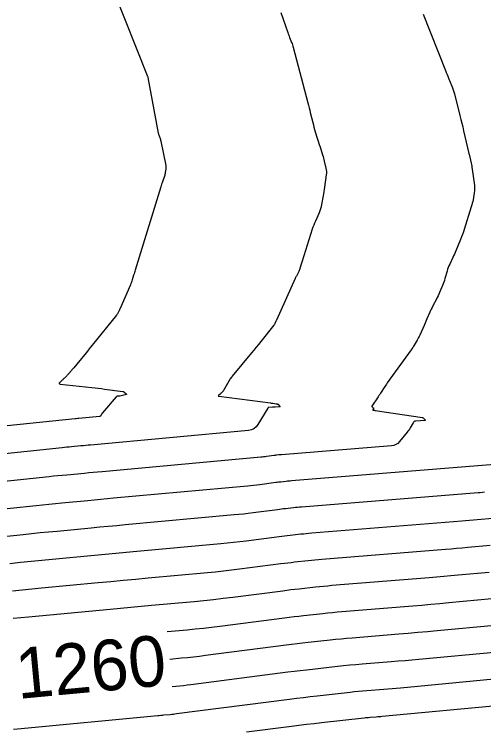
# Model space of a CAD drawing. Extents: x 658976 to 668721, y 639543 to 647196.
# Drawn here: x 662336.7 to 662392.3, y 642373.8 to 642458.7 of the extents above; entities that cross this region are included whole.
import ezdxf

# ---------------------------------------------------------------- set-up
doc = ezdxf.new("R2010")
doc.units = 0
for name, color, linetype in [('Ex_Contour Labels', 7, 'Continuous'), ('Ex_Major Contours', 7, 'Continuous'), ('Ex_Minor Contours', 7, 'Continuous')]:
    doc.layers.add(name, color=color, linetype=linetype)

msp = doc.modelspace()

# ---------------------------------------------------------------- linework, layer by layer
at = {"layer": 'Ex_Major Contours'}
for points in [[(662392.427, 642402.118), (662392.17, 642402.095), (662391.914, 642402.074), (662391.657, 642402.052), (662370.757, 642400.364), (662370.518, 642400.344), (662370.28, 642400.322), (662370.042, 642400.298), (662369.804, 642400.273), (662368.852, 642400.167), (662368.614, 642400.14), (662368.377, 642400.112), (662368.139, 642400.083), (662367.902, 642400.053), (662365.008, 642399.679), (662364.446, 642399.61), (662363.884, 642399.545), (662363.321, 642399.485), (662362.757, 642399.431), (662349.875, 642398.249), (662348.865, 642398.156), (662347.855, 642398.062), (662346.846, 642397.968), (662345.836, 642397.873), (662341.798, 642397.493), (662340.789, 642397.396), (662339.78, 642397.297), (662338.771, 642397.196), (662337.762, 642397.092), (662328.162, 642396.094)], [(662393.656, 642386.332), (662386.806, 642385.693), (662385.669, 642385.589), (662384.532, 642385.488), (662383.394, 642385.391), (662382.256, 642385.297), (662376.732, 642384.851), (662376.08, 642384.796), (662375.429, 642384.736), (662374.778, 642384.671), (662374.128, 642384.602), (662371.527, 642384.313), (662370.877, 642384.24), (662370.228, 642384.163), (662369.578, 642384.084), (662368.93, 642384.001), (662359.356, 642382.765), (662358.652, 642382.678), (662357.949, 642382.597), (662357.244, 642382.522), (662356.539, 642382.454), (662355.136, 642382.325)]]:
    msp.add_lwpolyline(points, dxfattribs=at)
at = {"layer": 'Ex_Minor Contours'}
for points in [[(662348.482, 642461.562), (662352.465, 642451.509), (662352.478, 642451.474), (662352.492, 642451.439), (662352.528, 642451.344), (662352.532, 642451.334), (662352.535, 642451.323), (662352.541, 642451.302), (662352.543, 642451.291), (662352.546, 642451.28), (662353.786, 642444.669), (662353.796, 642444.618), (662353.808, 642444.568), (662353.822, 642444.518), (662353.838, 642444.469), (662354.029, 642443.906), (662354.043, 642443.861), (662354.056, 642443.816), (662354.068, 642443.77), (662354.078, 642443.724), (662354.664, 642440.827), (662354.68, 642440.723), (662354.688, 642440.618), (662354.686, 642440.514), (662354.676, 642440.409), (662354.616, 642439.989), (662354.598, 642439.884), (662354.576, 642439.781), (662354.548, 642439.679), (662354.516, 642439.579), (662354.28, 642438.91), (662354.23, 642438.765), (662354.181, 642438.619), (662354.133, 642438.473), (662354.087, 642438.327), (662351.041, 642428.443), (662350.997, 642428.298), (662350.953, 642428.154), (662350.909, 642428.009), (662350.865, 642427.864), (662350.69, 642427.285), (662350.644, 642427.141), (662350.594, 642426.998), (662350.54, 642426.857), (662350.482, 642426.718), (662349.228, 642423.83), (662349.2, 642423.768), (662349.172, 642423.706), (662349.144, 642423.645), (662349.114, 642423.584), (662348.995, 642423.34), (662348.964, 642423.28), (662348.929, 642423.222), (662348.891, 642423.166), (662348.85, 642423.112), (662345.959, 642419.544), (662345.727, 642419.258), (662345.495, 642418.973), (662345.262, 642418.687), (662345.028, 642418.402), (662343.762, 642416.858), (662343.694, 642416.776), (662343.626, 642416.695), (662343.557, 642416.614), (662343.487, 642416.534), (662343.19, 642416.194), (662343.128, 642416.124), (662343.064, 642416.055), (662343, 642415.988), (662342.934, 642415.922), (662342.668, 642415.658), (662342.601, 642415.592), (662342.534, 642415.527), (662342.467, 642415.462), (662342.4, 642415.398), (662342.093, 642415.106), (662342.042, 642415.044), (662342.034, 642414.996), (662342.069, 642414.963), (662342.148, 642414.944), (662345.92, 642414.533), (662346.297, 642414.491), (662346.674, 642414.447), (662347.051, 642414.402), (662347.427, 642414.355), (662349.591, 642414.08), (662349.636, 642414.071), (662349.678, 642414.054), (662349.716, 642414.03), (662349.75, 642413.999), (662349.924, 642413.81), (662349.934, 642413.8), (662349.944, 642413.789), (662349.955, 642413.779), (662349.965, 642413.769), (662350.008, 642413.729), (662350.015, 642413.72), (662350.016, 642413.713), (662350.011, 642413.707), (662350, 642413.703), (662349.217, 642413.526), (662349.18, 642413.518), (662349.142, 642413.512), (662349.105, 642413.507), (662349.068, 642413.503), (662348.917, 642413.492), (662348.881, 642413.485), (662348.848, 642413.473), (662348.819, 642413.454), (662348.793, 642413.428), (662347.187, 642411.518), (662347.156, 642411.48), (662347.127, 642411.44), (662347.099, 642411.399), (662347.072, 642411.357), (662346.97, 642411.188), (662346.942, 642411.15), (662346.908, 642411.122), (662346.867, 642411.103), (662346.821, 642411.094), (662344.369, 642410.869), (662344.295, 642410.862), (662344.222, 642410.855), (662344.075, 642410.841), (662344.039, 642410.838), (662344.002, 642410.834), (662343.965, 642410.831), (662343.929, 642410.827), (662323.978, 642408.752)], [(662368.291, 642458.949), (662369.122, 642456.577), (662369.174, 642456.432), (662369.227, 642456.288), (662369.282, 642456.144), (662369.339, 642456.001), (662369.57, 642455.43), (662369.626, 642455.287), (662369.677, 642455.142), (662369.723, 642454.995), (662369.764, 642454.847), (662371.498, 642448.258), (662371.573, 642447.972), (662371.646, 642447.686), (662371.718, 642447.399), (662371.79, 642447.112), (662372.077, 642445.945), (662372.147, 642445.668), (662372.222, 642445.391), (662372.3, 642445.116), (662372.383, 642444.843), (662372.892, 642443.208), (662372.895, 642443.198), (662372.898, 642443.183), (662372.9, 642443.178), (662373.239, 642442.086), (662373.295, 642441.902), (662373.347, 642441.718), (662373.397, 642441.533), (662373.443, 642441.348), (662373.641, 642440.527), (662373.68, 642440.328), (662373.699, 642440.127), (662373.7, 642439.926), (662373.681, 642439.724), (662373.48, 642438.267), (662373.443, 642438.009), (662373.403, 642437.752), (662373.36, 642437.495), (662373.314, 642437.238), (662373.125, 642436.213), (662373.071, 642435.959), (662373.002, 642435.71), (662372.918, 642435.465), (662372.819, 642435.224), (662372.39, 642434.259), (662372.286, 642434.017), (662372.19, 642433.773), (662372.1, 642433.526), (662372.018, 642433.276), (662370.823, 642429.488), (662370.786, 642429.369), (662370.749, 642429.25), (662370.712, 642429.13), (662370.675, 642429.011), (662370.511, 642428.473), (662370.482, 642428.384), (662370.447, 642428.297), (662370.408, 642428.212), (662370.364, 642428.13), (662370.179, 642427.803), (662370.134, 642427.721), (662370.09, 642427.638), (662370.049, 642427.553), (662370.009, 642427.468), (662367.768, 642422.495), (662367.747, 642422.447), (662367.725, 642422.399), (662367.703, 642422.351), (662367.68, 642422.303), (662367.592, 642422.11), (662367.568, 642422.063), (662367.542, 642422.017), (662367.513, 642421.973), (662367.481, 642421.931), (662365.917, 642419.975), (662365.645, 642419.636), (662365.371, 642419.298), (662365.096, 642418.961), (662364.82, 642418.624), (662362.55, 642415.871), (662362.528, 642415.844), (662362.507, 642415.818), (662362.485, 642415.792), (662362.463, 642415.765), (662362.375, 642415.66), (662362.354, 642415.634), (662362.334, 642415.606), (662362.315, 642415.578), (662362.297, 642415.548), (662361.51, 642414.171), (662361.484, 642414.129), (662361.455, 642414.089), (662361.423, 642414.052), (662361.389, 642414.017), (662361.245, 642413.88), (662361.209, 642413.846), (662361.173, 642413.812), (662361.137, 642413.778), (662361.1, 642413.744), (662360.926, 642413.583), (662360.897, 642413.549), (662360.892, 642413.523), (662360.912, 642413.504), (662360.955, 642413.493), (662367.082, 642412.704), (662367.151, 642412.695), (662367.219, 642412.686), (662367.287, 642412.677), (662367.356, 642412.667), (662367.731, 642412.616), (662367.748, 642412.613), (662367.766, 642412.611), (662367.783, 642412.608), (662367.8, 642412.606), (662367.87, 642412.595), (662367.886, 642412.591), (662367.902, 642412.585), (662367.916, 642412.576), (662367.929, 642412.565), (662368.231, 642412.26), (662368.232, 642412.258), (662368.23, 642412.258), (662367.614, 642412.218), (662367.534, 642412.213), (662367.454, 642412.207), (662367.375, 642412.201), (662367.295, 642412.195), (662366.841, 642412.16), (662366.83, 642412.158), (662366.82, 642412.154), (662366.811, 642412.148), (662366.804, 642412.14), (662366.775, 642412.106), (662366.767, 642412.097), (662366.761, 642412.088), (662366.754, 642412.079), (662366.748, 642412.069), (662365.593, 642410.147), (662365.376, 642409.859), (662365.113, 642409.644), (662364.805, 642409.501), (662364.452, 642409.43), (662345.745, 642407.714), (662345.465, 642407.688), (662345.185, 642407.662), (662344.906, 642407.636), (662344.626, 642407.61), (662343.506, 642407.504), (662343.226, 642407.477), (662342.946, 642407.45), (662342.667, 642407.422), (662342.387, 642407.393), (662325.024, 642405.587)], [(662385.15, 642458.783), (662387.796, 642452.1), (662387.887, 642451.869), (662387.98, 642451.638), (662388.073, 642451.407), (662388.167, 642451.177), (662388.543, 642450.257), (662388.633, 642450.025), (662388.715, 642449.791), (662388.789, 642449.554), (662388.855, 642449.315), (662389.512, 642446.755), (662389.626, 642446.307), (662389.737, 642445.858), (662389.844, 642445.409), (662389.949, 642444.958), (662390.565, 642442.259), (662390.572, 642442.233), (662390.573, 642442.227), (662390.583, 642442.191), (662390.587, 642442.173), (662390.831, 642441.12), (662390.87, 642440.943), (662390.905, 642440.764), (662390.936, 642440.585), (662390.963, 642440.405), (662391.228, 642438.457), (662391.248, 642438.247), (662391.252, 642438.037), (662391.239, 642437.827), (662391.21, 642437.618), (662391.061, 642436.782), (662391.02, 642436.574), (662390.973, 642436.367), (662390.919, 642436.162), (662390.859, 642435.959), (662390.014, 642433.269), (662389.916, 642432.969), (662389.812, 642432.672), (662389.701, 642432.377), (662389.583, 642432.085), (662389.028, 642430.743), (662388.943, 642430.54), (662388.855, 642430.339), (662388.765, 642430.139), (662388.672, 642429.94), (662388.297, 642429.146), (662388.208, 642428.946), (662388.126, 642428.743), (662388.052, 642428.537), (662387.987, 642428.328), (662387.728, 642427.44), (662387.663, 642427.231), (662387.593, 642427.023), (662387.516, 642426.817), (662387.434, 642426.614), (662387.093, 642425.805), (662387.005, 642425.603), (662386.914, 642425.404), (662386.819, 642425.206), (662386.721, 642425.01), (662386.313, 642424.218), (662386.216, 642424.027), (662386.122, 642423.834), (662386.032, 642423.64), (662385.944, 642423.444), (662385.6, 642422.659), (662385.514, 642422.463), (662385.428, 642422.266), (662385.343, 642422.07), (662385.257, 642421.874), (662384.767, 642420.749), (662384.696, 642420.594), (662384.62, 642420.442), (662384.54, 642420.292), (662384.454, 642420.145), (662384.101, 642419.561), (662384.012, 642419.417), (662383.919, 642419.274), (662383.824, 642419.132), (662383.726, 642418.993), (662380.906, 642415.074), (662380.812, 642414.94), (662380.719, 642414.806), (662380.628, 642414.67), (662380.539, 642414.533), (662380.186, 642413.983), (662380.097, 642413.846), (662380.008, 642413.709), (662379.918, 642413.573), (662379.827, 642413.437), (662379.083, 642412.322), (662379.078, 642412.316), (662379.072, 642412.31), (662379.06, 642412.298), (662379.058, 642412.295), (662379.057, 642412.292), (662379.058, 642412.289), (662379.061, 642412.287), (662379.241, 642412.128), (662379.26, 642412.106), (662379.269, 642412.082), (662379.267, 642412.057), (662379.256, 642412.031), (662379.188, 642411.922), (662379.177, 642411.898), (662379.179, 642411.88), (662379.192, 642411.867), (662379.218, 642411.859), (662379.35, 642411.841), (662379.383, 642411.837), (662379.415, 642411.832), (662379.448, 642411.827), (662379.481, 642411.822), (662385.086, 642410.971), (662385.105, 642410.967), (662385.122, 642410.96), (662385.138, 642410.95), (662385.153, 642410.937), (662385.4, 642410.688), (662385.419, 642410.664), (662385.421, 642410.646), (662385.408, 642410.634), (662385.377, 642410.628), (662384.292, 642410.558), (662384.186, 642410.539), (662384.094, 642410.498), (662384.017, 642410.433), (662383.953, 642410.346), (662383.609, 642409.741), (662383.53, 642409.61), (662383.446, 642409.481), (662383.356, 642409.357), (662383.261, 642409.236), (662382.341, 642408.12), (662382.142, 642407.919), (662381.916, 642407.769), (662381.664, 642407.67), (662381.386, 642407.621), (662368.366, 642406.569), (662368.293, 642406.563), (662368.22, 642406.556), (662368.147, 642406.549), (662368.074, 642406.541), (662367.782, 642406.509), (662367.709, 642406.501), (662367.636, 642406.492), (662367.564, 642406.483), (662367.491, 642406.474), (662366.603, 642406.359), (662366.431, 642406.338), (662366.258, 642406.318), (662366.086, 642406.3), (662365.913, 642406.283), (662347.122, 642404.559), (662346.599, 642404.511), (662346.075, 642404.462), (662345.552, 642404.413), (662345.029, 642404.364), (662342.937, 642404.167), (662342.414, 642404.117), (662341.891, 642404.066), (662341.368, 642404.013), (662340.845, 642403.96), (662326.07, 642402.423)], [(662393.59, 642405.408), (662369.561, 642403.467), (662369.406, 642403.453), (662369.25, 642403.439), (662369.094, 642403.424), (662368.939, 642403.407), (662368.317, 642403.338), (662368.162, 642403.32), (662368.007, 642403.302), (662367.851, 642403.283), (662367.696, 642403.264), (662365.805, 642403.019), (662365.438, 642402.974), (662365.071, 642402.931), (662364.703, 642402.892), (662364.335, 642402.857), (662348.498, 642401.404), (662347.732, 642401.333), (662346.965, 642401.262), (662346.199, 642401.191), (662345.433, 642401.119), (662342.367, 642400.83), (662341.601, 642400.757), (662340.835, 642400.682), (662340.069, 642400.605), (662339.304, 642400.526), (662327.116, 642399.258)], [(662393.393, 642399.028), (662391.56, 642398.857), (662391.101, 642398.815), (662390.643, 642398.774), (662390.184, 642398.735), (662389.725, 642398.697), (662371.952, 642397.261), (662371.631, 642397.234), (662371.31, 642397.205), (662370.989, 642397.173), (662370.669, 642397.139), (662369.387, 642396.996), (662369.067, 642396.96), (662368.747, 642396.923), (662368.427, 642396.883), (662368.107, 642396.843), (662364.21, 642396.34), (662363.453, 642396.245), (662362.696, 642396.158), (662361.938, 642396.078), (662361.179, 642396.005), (662351.251, 642395.094), (662349.998, 642394.979), (662348.745, 642394.862), (662347.493, 642394.746), (662346.24, 642394.628), (662341.229, 642394.155), (662339.976, 642394.036), (662338.724, 642393.913), (662337.472, 642393.787), (662336.22, 642393.659)], [(662393.078, 642395.818), (662390.436, 642395.572), (662389.776, 642395.511), (662389.115, 642395.453), (662388.454, 642395.396), (662387.793, 642395.342), (662373.147, 642394.159), (662372.743, 642394.125), (662372.34, 642394.088), (662371.936, 642394.047), (662371.533, 642394.004), (662369.922, 642393.826), (662369.52, 642393.78), (662369.117, 642393.733), (662368.715, 642393.683), (662368.313, 642393.632), (662363.412, 642393), (662362.461, 642392.881), (662361.509, 642392.772), (662360.556, 642392.671), (662359.602, 642392.579), (662352.604, 642391.937), (662351.12, 642391.8), (662349.635, 642391.663), (662348.151, 642391.524), (662346.667, 642391.385), (662339.942, 642390.75), (662338.805, 642390.642), (662337.668, 642390.531), (662336.531, 642390.416)], [(662392.96, 642392.627), (662389.313, 642392.287), (662388.45, 642392.208), (662387.587, 642392.132), (662386.724, 642392.058), (662385.86, 642391.987), (662374.342, 642391.056), (662373.855, 642391.015), (662373.369, 642390.97), (662372.884, 642390.922), (662372.398, 642390.87), (662370.457, 642390.655), (662369.972, 642390.6), (662369.487, 642390.543), (662369.003, 642390.484), (662368.518, 642390.422), (662362.615, 642389.66), (662361.469, 642389.517), (662360.322, 642389.385), (662359.173, 642389.264), (662358.024, 642389.153), (662352.975, 642388.69), (662351.75, 642388.577), (662350.525, 642388.463), (662349.301, 642388.349), (662348.076, 642388.234), (662338.418, 642387.323), (662337.515, 642387.237), (662336.612, 642387.149)], [(662393.308, 642389.48), (662388.19, 642389.002), (662387.125, 642388.905), (662386.059, 642388.81), (662384.994, 642388.719), (662383.928, 642388.632), (662375.537, 642387.954), (662374.968, 642387.906), (662374.399, 642387.853), (662373.831, 642387.797), (662373.263, 642387.736), (662370.992, 642387.484), (662370.425, 642387.42), (662369.858, 642387.353), (662369.291, 642387.284), (662368.724, 642387.212), (662361.06, 642386.222), (662360.098, 642386.102), (662359.135, 642385.991), (662358.171, 642385.89), (662357.207, 642385.797), (662354.83, 642385.579)], [(662394.005, 642383.185), (662384.64, 642382.311), (662383.822, 642382.236), (662383.004, 642382.164), (662382.186, 642382.094), (662381.368, 642382.026), (662377.927, 642381.749), (662377.193, 642381.686), (662376.459, 642381.619), (662375.726, 642381.546), (662374.993, 642381.467), (662372.062, 642381.142), (662371.33, 642381.059), (662370.598, 642380.973), (662369.866, 642380.884), (662369.135, 642380.791), (662357.652, 642379.308), (662357.207, 642379.253), (662356.762, 642379.202), (662356.317, 642379.154), (662355.871, 642379.111), (662355.442, 642379.072)], [(662394.353, 642380.037), (662382.473, 642378.929), (662381.975, 642378.883), (662381.477, 642378.839), (662380.978, 642378.797), (662380.48, 642378.756), (662378.485, 642378.594), (662377.986, 642378.552), (662377.488, 642378.506), (662376.991, 642378.457), (662376.493, 642378.404), (662372.597, 642377.972), (662371.783, 642377.879), (662370.968, 642377.783), (662370.154, 642377.684), (662369.341, 642377.581), (662355.947, 642375.851), (662355.762, 642375.828), (662355.576, 642375.807), (662355.39, 642375.787), (662355.203, 642375.769), (662354.458, 642375.701), (662354.271, 642375.683), (662354.085, 642375.666), (662353.899, 642375.649), (662353.712, 642375.631), (662337.101, 642374.065), (662336.651, 642374.023)], [(662394.702, 642376.889), (662380.307, 642375.547), (662380.128, 642375.531), (662379.949, 642375.515), (662379.77, 642375.499), (662379.591, 642375.485), (662378.875, 642375.427), (662378.696, 642375.412), (662378.518, 642375.395), (662378.339, 642375.377), (662378.16, 642375.358), (662373.132, 642374.801), (662372.235, 642374.699), (662371.338, 642374.594), (662370.442, 642374.484), (662369.546, 642374.37), (662364.249, 642373.686)]]:
    msp.add_lwpolyline(points, dxfattribs=at)

# ---------------------------------------------------------------- texts
at = {"layer": 'Ex_Contour Labels'}
msp.add_text('1260', height=6, rotation=5.36655, dxfattribs=at).set_placement((662337.164, 642377.624))

doc.saveas('drawing.dxf')
